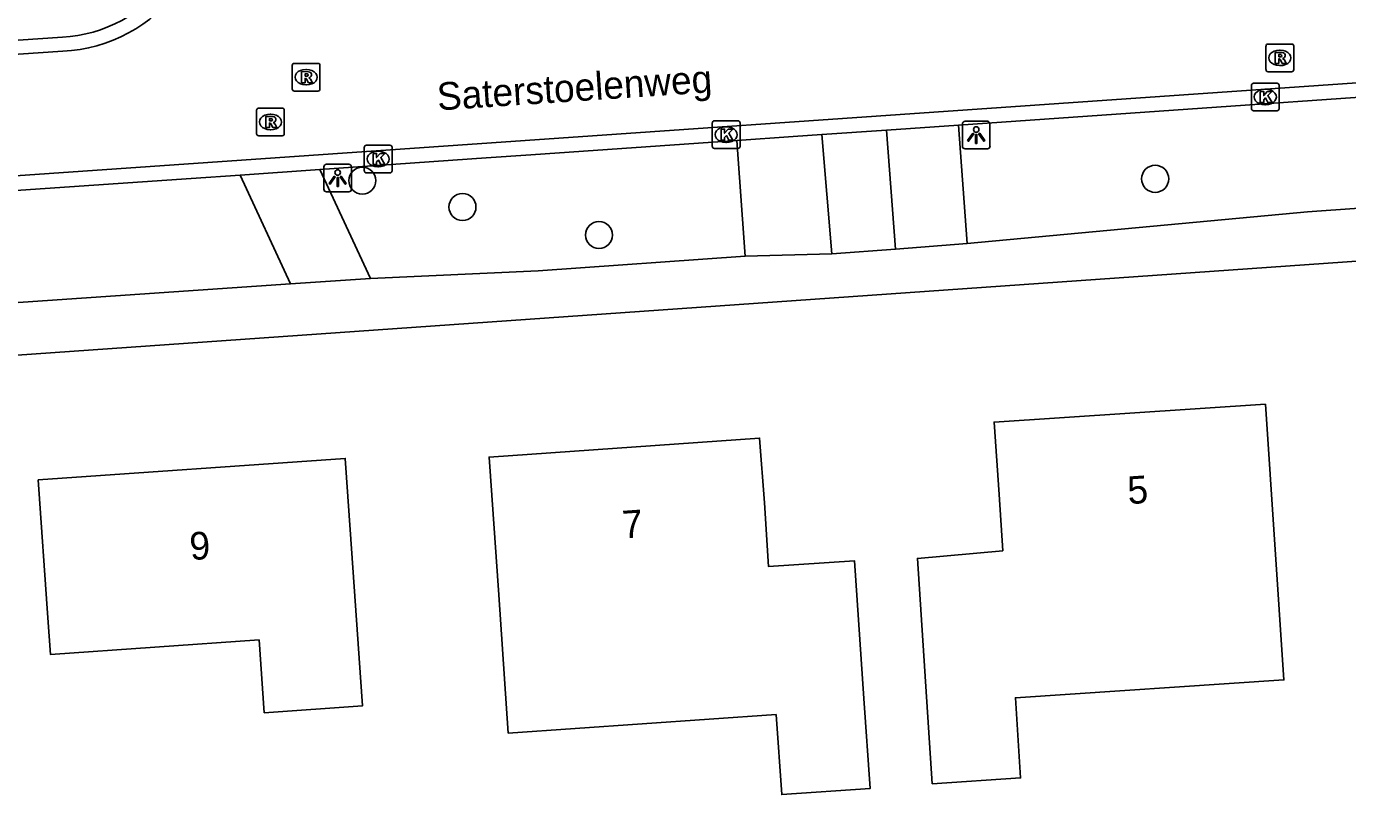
# Model space of a CAD drawing. Extents: x 162675 to 163482, y 379761 to 381227.
# Drawn here: x 163053.17 to 163100.93, y 380329.26 to 380357.04 of the extents above; entities that cross this region are included whole.
import ezdxf

# ---------------------------------------------------------------- set-up
doc = ezdxf.new("R2010")
doc.units = 0
for name, color, linetype in [('IMGEO_Boom', 7, 'Continuous'), ('IMGEO_Kolk', 7, 'Continuous'), ('IMGEO_Lichtpunt', 7, 'Continuous'), ('IMGEO_Openbare_ruimte_label', 7, 'Continuous'), ('IMGEO_Pand', 7, 'Continuous'), ('IMGEO_Pand_nummerreeks', 7, 'Continuous'), ('IMGEO_Rijbaan_lokaal_gesloten', 7, 'Continuous'), ('IMGEO_Rijbaan_lokaal_open', 7, 'Continuous'), ('IMGEO_Rioolput', 7, 'Continuous'), ('IMGEO_Voetpad_open', 7, 'Continuous')]:
    doc.layers.add(name, color=color, linetype=linetype)

msp = doc.modelspace()

# ---------------------------------------------------------------- linework, layer by layer
at = {"layer": 'IMGEO_Boom'}
for centre in [(163065.316, 380351.465), (163093.979, 380351.529), (163068.936, 380350.509), (163073.871, 380349.496)]:
    msp.add_circle(centre, 0.489, dxfattribs=at)
at = {"layer": 'IMGEO_Kolk'}
for p, q in [((163097.458, 380354.063), (163097.458, 380354.915)), ((163097.533, 380354.989), (163098.385, 380354.989)), ((163097.946, 380354.769), (163097.971, 380354.769)), ((163098.459, 380354.915), (163098.459, 380354.063)), ((163097.969, 380354.209), (163097.944, 380354.209)), ((163078.044, 380353.627), (163078.896, 380353.627)), ((163098.385, 380353.989), (163097.533, 380353.989)), ((163077.969, 380352.701), (163077.969, 380353.553)), ((163078.457, 380353.407), (163078.482, 380353.407)), ((163078.97, 380353.553), (163078.97, 380352.701)), ((163065.388, 380351.82), (163065.388, 380352.672)), ((163065.463, 380352.746), (163066.315, 380352.746)), ((163066.389, 380352.672), (163066.389, 380351.82)), ((163078.48, 380352.847), (163078.455, 380352.847)), ((163065.876, 380352.526), (163065.901, 380352.526)), ((163078.896, 380352.627), (163078.044, 380352.627)), ((163066.315, 380351.746), (163065.463, 380351.746)), ((163065.899, 380351.966), (163065.874, 380351.966))]:
    msp.add_line(p, q, dxfattribs=at)
for points in [[(163097.458, 380354.063), (163097.458, 380354.915)], [(163097.533, 380354.989), (163098.385, 380354.989)], [(163097.779, 380354.689), (163097.902, 380354.689), (163097.902, 380354.538), (163098.032, 380354.689), (163098.196, 380354.689), (163098.05, 380354.538), (163098.203, 380354.289), (163098.051, 380354.289), (163097.966, 380354.453), (163097.902, 380354.386), (163097.902, 380354.289), (163097.779, 380354.289), (163097.779, 380354.689)], [(163098.459, 380354.915), (163098.459, 380354.063)], [(163078.044, 380353.627), (163078.896, 380353.627)], [(163098.385, 380353.989), (163097.533, 380353.989)], [(163077.969, 380352.701), (163077.969, 380353.553)], [(163078.29, 380353.327), (163078.413, 380353.327), (163078.413, 380353.176), (163078.543, 380353.327), (163078.707, 380353.327), (163078.561, 380353.176), (163078.714, 380352.927), (163078.562, 380352.927), (163078.477, 380353.091), (163078.413, 380353.024), (163078.413, 380352.927), (163078.29, 380352.927), (163078.29, 380353.327)], [(163078.97, 380353.553), (163078.97, 380352.701)], [(163065.388, 380351.82), (163065.388, 380352.672)], [(163065.463, 380352.746), (163066.315, 380352.746)], [(163066.389, 380352.672), (163066.389, 380351.82)], [(163065.709, 380352.446), (163065.832, 380352.446), (163065.832, 380352.295), (163065.962, 380352.446), (163066.126, 380352.446), (163065.98, 380352.295), (163066.133, 380352.046), (163065.981, 380352.046), (163065.896, 380352.21), (163065.832, 380352.143), (163065.832, 380352.046), (163065.709, 380352.046), (163065.709, 380352.446)], [(163078.896, 380352.627), (163078.044, 380352.627)], [(163066.315, 380351.746), (163065.463, 380351.746)]]:
    msp.add_lwpolyline(points, dxfattribs=at)
for centre, start, end in [((163097.535, 380354.913), 91.552, 178.448), ((163097.535, 380354.913), 91.552, 178.448), ((163098.383, 380354.913), 1.552, 88.448), ((163098.383, 380354.913), 1.552, 88.448), ((163097.535, 380354.065), 181.552, 268.448), ((163097.535, 380354.065), 181.552, 268.448), ((163098.383, 380354.065), 271.552, 358.448), ((163098.383, 380354.065), 271.552, 358.448), ((163078.046, 380353.551), 91.552, 178.448), ((163078.046, 380353.551), 91.552, 178.448), ((163078.894, 380353.551), 1.552, 88.448), ((163078.894, 380353.551), 1.552, 88.448), ((163065.465, 380352.67), 91.552, 178.448), ((163065.465, 380352.67), 91.552, 178.448), ((163066.313, 380352.67), 1.552, 88.448), ((163066.313, 380352.67), 1.552, 88.448), ((163078.046, 380352.703), 181.552, 268.448), ((163078.046, 380352.703), 181.552, 268.448), ((163078.894, 380352.703), 271.552, 358.448), ((163078.894, 380352.703), 271.552, 358.448), ((163065.465, 380351.822), 181.552, 268.448), ((163065.465, 380351.822), 181.552, 268.448), ((163066.313, 380351.822), 271.552, 358.448), ((163066.313, 380351.822), 271.552, 358.448)]:
    msp.add_arc(centre, 0.0765, start, end, dxfattribs=at)
for centre, major_axis, ratio, start_param, end_param in [((163097.945, 380354.489), (-0.387, 0.002), 0.722429, 4.712389, 7.853982), ((163097.97, 380354.489), (-0.39, 0.002), 0.717154, 1.570796, 4.712389), ((163078.456, 380353.127), (-0.387, 0.002), 0.722429, 4.712389, 7.853982), ((163078.481, 380353.127), (-0.39, 0.002), 0.717154, 1.570796, 4.712389), ((163065.875, 380352.246), (-0.387, 0.002), 0.722429, 4.712389, 7.853982), ((163065.9, 380352.246), (-0.39, 0.002), 0.717154, 1.570796, 4.712389)]:
    msp.add_ellipse(centre, major_axis=major_axis, ratio=ratio, start_param=start_param, end_param=end_param, dxfattribs=at)
at = {"layer": 'IMGEO_Lichtpunt'}
for p, q in [((163087.913, 380353.611), (163087.105, 380353.611)), ((163087.913, 380353.611), (163087.105, 380353.611)), ((163087.011, 380353.516), (163087.011, 380352.709)), ((163087.011, 380353.516), (163087.011, 380352.709)), ((163088.007, 380352.709), (163088.007, 380353.516)), ((163088.007, 380352.709), (163088.007, 380353.516)), ((163087.105, 380352.615), (163087.913, 380352.615)), ((163087.105, 380352.615), (163087.913, 380352.615)), ((163063.926, 380351.96), (163063.926, 380351.153)), ((163063.926, 380351.96), (163063.926, 380351.153)), ((163064.828, 380352.055), (163064.02, 380352.055)), ((163064.828, 380352.055), (163064.02, 380352.055)), ((163064.922, 380351.153), (163064.922, 380351.96)), ((163064.922, 380351.153), (163064.922, 380351.96)), ((163064.02, 380351.059), (163064.828, 380351.059)), ((163064.02, 380351.059), (163064.828, 380351.059))]:
    msp.add_line(p, q, dxfattribs=at)
for points in [[(163087.385, 380353.18), (163087.424, 380353.152), (163087.236, 380352.89), (163087.198, 380352.917), (163087.385, 380353.18)], [(163087.487, 380353.132), (163087.534, 380353.132), (163087.534, 380352.81), (163087.487, 380352.81), (163087.487, 380353.132)], [(163087.597, 380353.152), (163087.635, 380353.179), (163087.822, 380352.917), (163087.783, 380352.889), (163087.597, 380353.152)], [(163064.3, 380351.624), (163064.339, 380351.596), (163064.151, 380351.334), (163064.113, 380351.361), (163064.3, 380351.624)], [(163064.402, 380351.576), (163064.449, 380351.576), (163064.449, 380351.254), (163064.402, 380351.254), (163064.402, 380351.576)], [(163064.512, 380351.596), (163064.55, 380351.623), (163064.737, 380351.361), (163064.698, 380351.333), (163064.512, 380351.596)]]:
    msp.add_lwpolyline(points, dxfattribs=at)
for centre in [(163087.51, 380353.314), (163064.425, 380351.758)]:
    msp.add_circle(centre, 0.0994, dxfattribs=at)
for centre, start, end in [((163087.105, 380353.516), 90, 180), ((163087.105, 380353.516), 90, 180), ((163087.913, 380353.516), 0, 90), ((163087.913, 380353.516), 0, 90), ((163087.105, 380352.709), 180, 270), ((163087.105, 380352.709), 180, 270), ((163087.913, 380352.709), 270, 0), ((163087.913, 380352.709), 270, 360), ((163064.02, 380351.96), 90, 180), ((163064.02, 380351.96), 90, 180), ((163064.828, 380351.96), 0, 90), ((163064.828, 380351.96), 0, 90), ((163064.02, 380351.153), 180, 270), ((163064.02, 380351.153), 180, 270), ((163064.828, 380351.153), 270, 0), ((163064.828, 380351.153), 270, 360)]:
    msp.add_arc(centre, 0.0946, start, end, dxfattribs=at)
at = {"layer": 'IMGEO_Pand'}
for points in [[(163097.973, 380343.373), (163088.157, 380342.728), (163088.333, 380340.105), (163088.467, 380338.075), (163085.381, 380337.8), (163085.922, 380329.649), (163089.116, 380329.862), (163088.924, 380332.756), (163098.636, 380333.402), (163097.973, 380343.373)], [(163083.448, 380332.726), (163083.104, 380337.714), (163080.002, 380337.506), (163079.85, 380339.804), (163079.679, 380342.153), (163069.901, 380341.467), (163070.245, 380336.479), (163070.59, 380331.483), (163080.276, 380332.151), (163080.476, 380329.256), (163083.672, 380329.476), (163083.448, 380332.726)], [(163065.049, 380336.428), (163064.699, 380341.415), (163053.6, 380340.636), (163053.95, 380335.649), (163054.043, 380334.32), (163061.584, 380334.849), (163061.768, 380332.218), (163065.327, 380332.468), (163065.049, 380336.428)]]:
    msp.add_lwpolyline(points, dxfattribs=at)
at = {"layer": 'IMGEO_Rijbaan_lokaal_gesloten'}
for points in [[(163129.435, 380356.95), (163028.95, 380349.989), (162935.401, 380343.628)], [(162940.821, 380348.438), (163054.493, 380356.141)]]:
    msp.add_lwpolyline(points, dxfattribs=at)
msp.add_arc((163054.212, 380361.684), 5.55, 272.898, 324.0405, dxfattribs=at)
at = {"layer": 'IMGEO_Rijbaan_lokaal_open'}
for points in [[(163054.471, 380356.654), (163008.76, 380353.55)], [(163086.869, 380353.473), (163111.052, 380355.156)], [(163078.852, 380352.915), (163080.889, 380353.057), (163081.933, 380353.13)], [(163081.933, 380353.13), (163084.264, 380353.292)], [(163084.264, 380353.292), (163086.869, 380353.473)], [(163078.852, 380352.915), (163071.408, 380352.397), (163069.798, 380352.284), (163063.779, 380351.865)], [(163063.779, 380351.865), (163060.895, 380351.665)], [(163060.895, 380351.665), (163059.126, 380351.542), (163047.332, 380350.739)]]:
    msp.add_lwpolyline(points, dxfattribs=at)
msp.add_arc((163054.215, 380361.666), 5.019, 272.9186, 15.8262, dxfattribs=at)
at = {"layer": 'IMGEO_Rioolput'}
for p, q in [((163097.985, 380355.478), (163097.985, 380356.33)), ((163098.06, 380356.404), (163098.912, 380356.404)), ((163098.473, 380356.184), (163098.498, 380356.184)), ((163098.986, 380356.33), (163098.986, 380355.478)), ((163062.783, 380354.78), (163062.783, 380355.632)), ((163062.858, 380355.706), (163063.71, 380355.706)), ((163063.784, 380355.632), (163063.784, 380354.78)), ((163098.496, 380355.624), (163098.471, 380355.624)), ((163063.271, 380355.486), (163063.296, 380355.486)), ((163098.912, 380355.404), (163098.06, 380355.404)), ((163063.71, 380354.706), (163062.858, 380354.706)), ((163063.294, 380354.926), (163063.269, 380354.926)), ((163061.569, 380354.085), (163062.421, 380354.085)), ((163061.494, 380353.159), (163061.494, 380354.011)), ((163061.982, 380353.865), (163062.007, 380353.865)), ((163062.495, 380354.011), (163062.495, 380353.159)), ((163062.005, 380353.305), (163061.98, 380353.305)), ((163062.421, 380353.085), (163061.569, 380353.085))]:
    msp.add_line(p, q, dxfattribs=at)
for points in [[(163097.985, 380355.478), (163097.985, 380356.33)], [(163098.06, 380356.404), (163098.912, 380356.404)], [(163098.574, 380356.102), (163098.322, 380356.104), (163098.322, 380355.704)], [(163098.5, 380356.023), (163098.446, 380356.023), (163098.446, 380355.942)], [(163098.986, 380356.33), (163098.986, 380355.478)], [(163062.783, 380354.78), (163062.783, 380355.632)], [(163062.858, 380355.706), (163063.71, 380355.706)], [(163063.784, 380355.632), (163063.784, 380354.78)], [(163098.322, 380355.704), (163098.446, 380355.704), (163098.446, 380355.866), (163098.457, 380355.866)], [(163098.446, 380355.942), (163098.498, 380355.942)], [(163098.504, 380355.837), (163098.575, 380355.704), (163098.715, 380355.704), (163098.65, 380355.83)], [(163063.372, 380355.404), (163063.12, 380355.406), (163063.12, 380355.006)], [(163063.12, 380355.006), (163063.244, 380355.006), (163063.244, 380355.168), (163063.255, 380355.168)], [(163063.298, 380355.325), (163063.244, 380355.325), (163063.244, 380355.244)], [(163063.244, 380355.244), (163063.296, 380355.244)], [(163063.302, 380355.139), (163063.373, 380355.006), (163063.513, 380355.006), (163063.448, 380355.132)], [(163098.912, 380355.404), (163098.06, 380355.404)], [(163063.71, 380354.706), (163062.858, 380354.706)], [(163061.569, 380354.085), (163062.421, 380354.085)], [(163061.494, 380353.159), (163061.494, 380354.011)], [(163062.083, 380353.783), (163061.831, 380353.785), (163061.831, 380353.385)], [(163062.009, 380353.704), (163061.955, 380353.704), (163061.955, 380353.623)], [(163061.955, 380353.623), (163062.007, 380353.623)], [(163062.495, 380354.011), (163062.495, 380353.159)], [(163061.831, 380353.385), (163061.955, 380353.385), (163061.955, 380353.547), (163061.966, 380353.547)], [(163062.013, 380353.518), (163062.084, 380353.385), (163062.224, 380353.385), (163062.159, 380353.511)], [(163062.421, 380353.085), (163061.569, 380353.085)]]:
    msp.add_lwpolyline(points, dxfattribs=at)
for centre, radius, start, end in [((163098.062, 380356.328), 0.0765, 91.552, 178.448), ((163098.062, 380356.328), 0.0765, 91.552, 178.448), ((163098.506, 380355.927), 0.0964, 77.0061, 93.1865), ((163098.52, 380355.984), 0.0378, 276.6634, 79.6772), ((163098.573, 380355.992), 0.109, 350.3612, 89.416), ((163098.571, 380355.992), 0.112, 277.5842, 350.9817), ((163098.91, 380356.328), 0.0765, 1.552, 88.448), ((163098.91, 380356.328), 0.0765, 1.552, 88.448), ((163062.86, 380355.63), 0.0765, 91.552, 178.448), ((163062.86, 380355.63), 0.0765, 91.552, 178.448), ((163063.708, 380355.63), 0.0765, 1.552, 88.448), ((163063.708, 380355.63), 0.0765, 1.552, 88.448), ((163098.456, 380355.813), 0.0533, 26.0293, 88.6989), ((163098.482, 380356.131), 0.19, 274.7715, 282.9687), ((163098.555, 380355.777), 0.108, 29.5134, 73.7905), ((163063.254, 380355.115), 0.0533, 26.0293, 88.6989), ((163063.28, 380355.433), 0.19, 274.7715, 282.9687), ((163063.304, 380355.229), 0.0964, 77.0061, 93.1865), ((163063.318, 380355.286), 0.0378, 276.6634, 79.6772), ((163063.371, 380355.294), 0.109, 350.3612, 89.416), ((163063.369, 380355.294), 0.112, 277.5842, 350.9817), ((163063.353, 380355.079), 0.108, 29.5134, 73.7905), ((163098.062, 380355.48), 0.0765, 181.552, 268.448), ((163098.062, 380355.48), 0.0765, 181.552, 268.448), ((163098.91, 380355.48), 0.0765, 271.552, 358.448), ((163098.91, 380355.48), 0.0765, 271.552, 358.448), ((163062.86, 380354.782), 0.0765, 181.552, 268.448), ((163062.86, 380354.782), 0.0765, 181.552, 268.448), ((163063.708, 380354.782), 0.0765, 271.552, 358.448), ((163063.708, 380354.782), 0.0765, 271.552, 358.448), ((163061.571, 380354.009), 0.0765, 91.552, 178.448), ((163061.571, 380354.009), 0.0765, 91.552, 178.448), ((163062.419, 380354.009), 0.0765, 1.552, 88.448), ((163062.419, 380354.009), 0.0765, 1.552, 88.448), ((163061.991, 380353.812), 0.19, 274.7715, 282.9687), ((163062.015, 380353.608), 0.0964, 77.0061, 93.1865), ((163062.029, 380353.665), 0.0378, 276.6634, 79.6772), ((163062.082, 380353.673), 0.109, 350.3612, 89.416), ((163062.08, 380353.673), 0.112, 277.5842, 350.9817), ((163061.571, 380353.161), 0.0765, 181.552, 268.448), ((163061.571, 380353.161), 0.0765, 181.552, 268.448), ((163061.965, 380353.494), 0.0533, 26.0293, 88.6989), ((163062.064, 380353.458), 0.108, 29.5134, 73.7905), ((163062.419, 380353.161), 0.0765, 271.552, 358.448), ((163062.419, 380353.161), 0.0765, 271.552, 358.448)]:
    msp.add_arc(centre, radius, start, end, dxfattribs=at)
for centre, major_axis, ratio, start_param, end_param in [((163098.472, 380355.904), (-0.387, 0.002), 0.722429, 4.712389, 7.853982), ((163098.497, 380355.904), (-0.39, 0.002), 0.717154, 1.570796, 4.712389), ((163063.27, 380355.206), (-0.387, 0.002), 0.722429, 4.712389, 7.853982), ((163063.295, 380355.206), (-0.39, 0.002), 0.717154, 1.570796, 4.712389), ((163061.981, 380353.585), (-0.387, 0.002), 0.722429, 4.712389, 7.853982), ((163062.006, 380353.585), (-0.39, 0.002), 0.717154, 1.570796, 4.712389)]:
    msp.add_ellipse(centre, major_axis=major_axis, ratio=ratio, start_param=start_param, end_param=end_param, dxfattribs=at)
at = {"layer": 'IMGEO_Voetpad_open'}
for points in [[(163082.284, 380348.821), (163081.933, 380353.13)], [(163084.264, 380353.292), (163084.591, 380348.982)], [(163087.179, 380349.192), (163086.869, 380353.473)], [(163079.155, 380348.731), (163078.852, 380352.915)], [(163063.779, 380351.865), (163065.615, 380347.919)], [(163060.895, 380351.665), (163062.724, 380347.731)], [(163025.928, 380343.278), (163034.276, 380343.853), (163135.092, 380350.931), (163136.519, 380351.021)], [(163111.274, 380351.167), (163106.7, 380350.844), (163104.488, 380350.688), (163103.054, 380350.587), (163099.483, 380350.335), (163087.179, 380349.192)], [(163082.284, 380348.821), (163079.155, 380348.731)], [(163084.591, 380348.982), (163082.284, 380348.821)], [(163087.179, 380349.192), (163084.591, 380348.982)], [(163065.615, 380347.919), (163071.671, 380348.2), (163079.155, 380348.731)], [(163062.724, 380347.731), (163065.615, 380347.919)], [(163047.59, 380346.698), (163062.724, 380347.731)]]:
    msp.add_lwpolyline(points, dxfattribs=at)

# ---------------------------------------------------------------- texts
at = {"layer": 'IMGEO_Openbare_ruimte_label'}
msp.add_text('Saterstoelenweg', height=1, rotation=3.7836, dxfattribs=at).set_placement((163068.048, 380354.003))
at = {"layer": 'IMGEO_Pand_nummerreeks'}
for s, rotation, p in [('5', 3.7586, (163093.007, 380339.76)), ('7', 4.0132, (163074.744, 380338.519)), ('9', 4.0148, (163059.105, 380337.735))]:
    msp.add_text(s, height=1, rotation=rotation, dxfattribs=at).set_placement(p)

doc.saveas('drawing.dxf')
